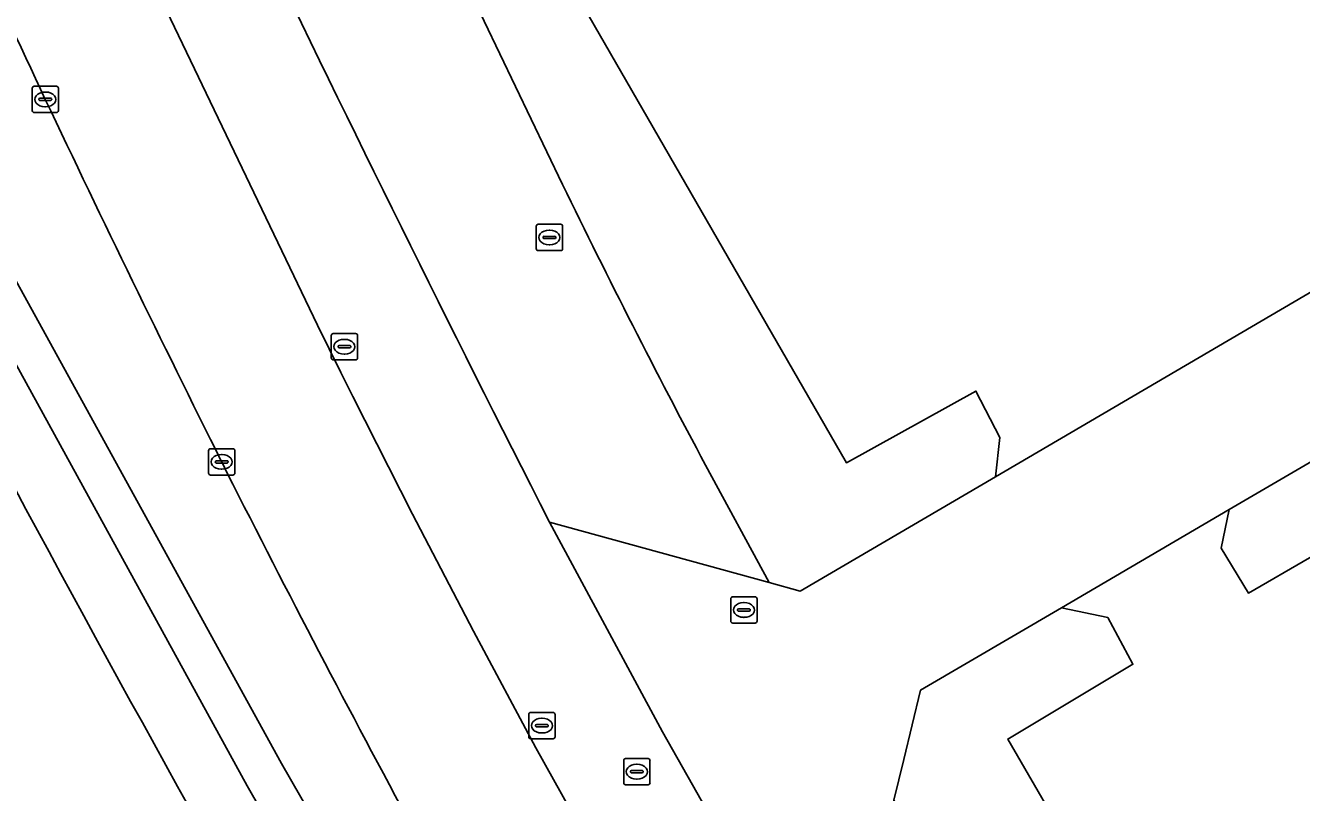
# Model space of a CAD drawing. Extents: x 155018 to 156648, y 383979 to 385733.
# Drawn here: x 155914.11 to 155962.62, y 384899.91 to 384929.09 of the extents above; entities that cross this region are included whole.
import ezdxf

# ---------------------------------------------------------------- set-up
doc = ezdxf.new("R2010")
doc.units = 0
for name, color, linetype in [('IMGEO_Berm_groen', 7, 'Continuous'), ('IMGEO_Greppel_droge_sloot', 7, 'Continuous'), ('IMGEO_Groenvoorziening', 7, 'Continuous'), ('IMGEO_Kolk', 7, 'Continuous'), ('IMGEO_Parkeervlak_gesloten', 7, 'Continuous'), ('IMGEO_Rijbaan_lokaal_gesloten', 7, 'Continuous'), ('IMGEO_Rijbaan_lokaal_open', 7, 'Continuous'), ('IMGEO_Rijbaan_regionaal_gesloten', 7, 'Continuous'), ('IMGEO_Rioolput', 7, 'Continuous'), ('IMGEO_Verkeerseiland_groen', 7, 'Continuous'), ('IMGEO_Voetpad_open', 7, 'Continuous')]:
    doc.layers.add(name, color=color, linetype=linetype)

msp = doc.modelspace()

# ---------------------------------------------------------------- linework, layer by layer
at = {"layer": 'IMGEO_Berm_groen'}
msp.add_lwpolyline([(155969.886, 384912.863), (155969.12, 384914.261), (155967.476, 384915.117), (155959.871, 384910.667), (155959.569, 384909.203), (155960.603, 384907.493)], close=True, dxfattribs=at)
msp.add_lwpolyline([(155970.759, 384878.339), (155969.52, 384880.471), (155965.298, 384878.033), (155951.454, 384901.936), (155956.211, 384904.782), (155955.257, 384906.561), (155953.497, 384906.937), (155948.14, 384903.802), (155947.503, 384901.164), (155947.122, 384899.613), (155964.252, 384869.701), (155964.8, 384870.05), (155970.427, 384873.861)], dxfattribs=at)
at = {"layer": 'IMGEO_Greppel_droge_sloot'}
for points in [[(155907.015, 384928.97), (155911.536, 384920.207), (155922.534, 384900.162), (155961.154, 384832.74)], [(155962.543, 384833.543), (155923.838, 384901.004), (155912.886, 384920.904), (155908.561, 384929.213)]]:
    msp.add_lwpolyline(points, dxfattribs=at)
at = {"layer": 'IMGEO_Groenvoorziening'}
for points in [[(155939.967, 384912.358), (155942.381, 384907.891), (155943.564, 384907.565), (155950.99, 384911.918), (155951.149, 384913.415), (155950.245, 384915.182), (155945.318, 384912.45), (155928.999, 384940.799), (155938.438, 384946.207), (155956.893, 384956.764), (155973.194, 384928.631), (155968.552, 384925.897), (155969.356, 384924.492), (155970.829, 384923.546), (155973.406, 384925.056), (155974.686, 384928.695), (155971.545, 384934.104), (155970.418, 384936.046), (155969.947, 384936.856), (155978.685, 384941.986), (155966.32, 384963.216)], [(155929.167, 384934.245), (155934.527, 384923.043)]]:
    msp.add_lwpolyline(points, dxfattribs=at)
msp.add_arc((156207.485, 385055.285), 303.305, 205.84921, 208.11435, dxfattribs=at)
at = {"layer": 'IMGEO_Kolk'}
for p, q in [((155914.36, 384925.851), (155914.36, 384926.703)), ((155914.435, 384926.777), (155915.287, 384926.777)), ((155914.848, 384926.557), (155914.873, 384926.557)), ((155915.361, 384926.703), (155915.361, 384925.851)), ((155914.619, 384926.271), (155914.619, 384926.283)), ((155915.057, 384926.234), (155914.659, 384926.234)), ((155914.662, 384926.32), (155915.06, 384926.32)), ((155914.871, 384925.997), (155914.846, 384925.997)), ((155915.103, 384926.283), (155915.103, 384926.271)), ((155915.287, 384925.777), (155914.435, 384925.777)), ((155921.065, 384912.059), (155921.065, 384912.911)), ((155921.14, 384912.985), (155921.992, 384912.985)), ((155921.553, 384912.765), (155921.578, 384912.765)), ((155922.066, 384912.911), (155922.066, 384912.059)), ((155921.324, 384912.479), (155921.324, 384912.491)), ((155921.762, 384912.442), (155921.364, 384912.442)), ((155921.367, 384912.528), (155921.765, 384912.528)), ((155921.808, 384912.491), (155921.808, 384912.479)), ((155921.992, 384911.985), (155921.14, 384911.985)), ((155921.576, 384912.205), (155921.551, 384912.205))]:
    msp.add_line(p, q, dxfattribs=at)
for points in [[(155914.36, 384925.851), (155914.36, 384926.703)], [(155914.435, 384926.777), (155915.287, 384926.777)], [(155915.361, 384926.703), (155915.361, 384925.851)], [(155915.287, 384925.777), (155914.435, 384925.777)], [(155921.065, 384912.059), (155921.065, 384912.911)], [(155921.14, 384912.985), (155921.992, 384912.985)], [(155922.066, 384912.911), (155922.066, 384912.059)], [(155921.992, 384911.985), (155921.14, 384911.985)]]:
    msp.add_lwpolyline(points, dxfattribs=at)
for centre, radius, start, end in [((155914.437, 384926.701), 0.0765, 91.552, 178.448), ((155914.437, 384926.701), 0.0765, 91.552, 178.448), ((155915.285, 384926.701), 0.0765, 1.552, 88.448), ((155915.285, 384926.701), 0.0765, 1.552, 88.448), ((155914.659, 384926.28), 0.0403, 85.8775, 175.7526), ((155914.656, 384926.27), 0.0366, 178.938, 274.7102), ((155915.06, 384926.277), 0.043, 264.8664, 352.4533), ((155915.064, 384926.282), 0.0386, 1.7309, 96.639), ((155914.437, 384925.853), 0.0765, 181.552, 268.448), ((155914.437, 384925.853), 0.0765, 181.552, 268.448), ((155915.285, 384925.853), 0.0765, 271.552, 358.448), ((155915.285, 384925.853), 0.0765, 271.552, 358.448), ((155921.142, 384912.909), 0.0765, 91.552, 178.448), ((155921.142, 384912.909), 0.0765, 91.552, 178.448), ((155921.99, 384912.909), 0.0765, 1.552, 88.448), ((155921.99, 384912.909), 0.0765, 1.552, 88.448), ((155921.364, 384912.488), 0.0403, 85.8775, 175.7526), ((155921.361, 384912.478), 0.0366, 178.938, 274.7102), ((155921.765, 384912.485), 0.043, 264.8664, 352.4533), ((155921.769, 384912.49), 0.0386, 1.7309, 96.639), ((155921.142, 384912.061), 0.0765, 181.552, 268.448), ((155921.142, 384912.061), 0.0765, 181.552, 268.448), ((155921.99, 384912.061), 0.0765, 271.552, 358.448), ((155921.99, 384912.061), 0.0765, 271.552, 358.448)]:
    msp.add_arc(centre, radius, start, end, dxfattribs=at)
for centre, major_axis, ratio, start_param, end_param in [((155914.847, 384926.277), (-0.387, 0.002), 0.722429, 4.712389, 7.853982), ((155914.872, 384926.277), (-0.39, 0.002), 0.717154, 1.570796, 4.712389), ((155921.552, 384912.485), (-0.387, 0.002), 0.722429, 4.712389, 7.853982), ((155921.577, 384912.485), (-0.39, 0.002), 0.717154, 1.570796, 4.712389)]:
    msp.add_ellipse(centre, major_axis=major_axis, ratio=ratio, start_param=start_param, end_param=end_param, dxfattribs=at)
at = {"layer": 'IMGEO_Parkeervlak_gesloten'}
msp.add_lwpolyline([(155950.99, 384911.918), (155970.829, 384923.546), (155969.356, 384924.492), (155968.552, 384925.897), (155973.194, 384928.631), (155956.893, 384956.764), (155938.438, 384946.207), (155928.999, 384940.799), (155945.318, 384912.45), (155950.245, 384915.182), (155951.149, 384913.415)], close=True, dxfattribs=at)
for points in [[(155981.253, 384820.042), (155973.203, 384833.364), (155971.597, 384835.865), (155963.834, 384849.111), (155956.062, 384862.435), (155948.253, 384875.822), (155940.718, 384888.798), (155938.292, 384893.055), (155935.89, 384897.326), (155933.51, 384901.609), (155931.147, 384906.043), (155928.826, 384910.5), (155926.547, 384914.979), (155926.098, 384915.88), (155925.651, 384916.782), (155925.205, 384917.685), (155918.109, 384932.502), (155912.529, 384944.815)], [(155980.921, 384915.2), (155979.219, 384918.159), (155974.453, 384915.535), (155973.423, 384917.252), (155973.946, 384918.903), (155967.476, 384915.117), (155969.12, 384914.261), (155969.886, 384912.863), (155960.603, 384907.493), (155959.569, 384909.203), (155959.871, 384910.667), (155953.497, 384906.937), (155955.257, 384906.561), (155956.211, 384904.782), (155951.454, 384901.936), (155965.298, 384878.033), (155969.52, 384880.471), (155970.759, 384878.339)]]:
    msp.add_lwpolyline(points, dxfattribs=at)
for centre, radius, start, end in [((156829.475, 385354.111), 1009.733, 204.276652, 205.069013), ((156613.45, 385257.371), 773.079, 205.358475, 206.495062), ((156400.107, 385153.11), 535.632, 206.69467, 208.32823)]:
    msp.add_arc(centre, radius, start, end, dxfattribs=at)
at = {"layer": 'IMGEO_Rijbaan_lokaal_gesloten'}
for points in [[(155912.529, 384944.815), (155918.109, 384932.502), (155925.205, 384917.685), (155925.651, 384916.782), (155926.098, 384915.88), (155926.547, 384914.979), (155928.826, 384910.5), (155931.147, 384906.043), (155933.51, 384901.609), (155935.89, 384897.326), (155938.292, 384893.055), (155940.718, 384888.798), (155948.253, 384875.822), (155956.062, 384862.435), (155963.834, 384849.111), (155971.597, 384835.865), (155973.203, 384833.364), (155981.253, 384820.042), (155983.336, 384816.735), (155984.592, 384814.908), (155987.12, 384811.227), (155988.5, 384809.261), (155990.13, 384807.18)], [(155976.357, 384836.745), (155965.559, 384855.153), (155963.825, 384857.831), (155959.041, 384866.377), (155944.902, 384890.583), (155938.324, 384902.21), (155934.031, 384910.194)]]:
    msp.add_lwpolyline(points, dxfattribs=at)
msp.add_arc((156861.055, 385382.425), 1040.373, 205.611216, 206.994533, dxfattribs=at)
at = {"layer": 'IMGEO_Rijbaan_lokaal_open'}
msp.add_lwpolyline([(155970.829, 384923.546), (155950.99, 384911.918), (155943.564, 384907.565), (155942.381, 384907.891), (155934.031, 384910.194), (155938.324, 384902.21), (155944.902, 384890.583), (155947.122, 384899.613), (155947.503, 384901.164), (155948.14, 384903.802), (155953.497, 384906.937), (155959.871, 384910.667), (155967.476, 384915.117)], dxfattribs=at)
at = {"layer": 'IMGEO_Rijbaan_regionaal_gesloten'}
msp.add_arc((156792.642, 385383.905), 997.862, 206.71492, 210.115927, dxfattribs=at)
at = {"layer": 'IMGEO_Rioolput'}
for p, q in [((155933.602, 384921.524), (155934.454, 384921.524)), ((155933.527, 384920.598), (155933.527, 384921.45)), ((155933.786, 384921.018), (155933.786, 384921.03)), ((155933.829, 384921.067), (155934.227, 384921.067)), ((155934.015, 384921.304), (155934.04, 384921.304)), ((155934.27, 384921.03), (155934.27, 384921.018)), ((155934.528, 384921.45), (155934.528, 384920.598)), ((155934.454, 384920.524), (155933.602, 384920.524)), ((155934.224, 384920.981), (155933.826, 384920.981)), ((155934.038, 384920.744), (155934.013, 384920.744)), ((155925.733, 384916.442), (155925.733, 384917.294)), ((155925.808, 384917.368), (155926.66, 384917.368)), ((155926.221, 384917.148), (155926.246, 384917.148)), ((155926.734, 384917.294), (155926.734, 384916.442)), ((155925.992, 384916.862), (155925.992, 384916.874)), ((155926.43, 384916.825), (155926.032, 384916.825)), ((155926.035, 384916.911), (155926.433, 384916.911)), ((155926.476, 384916.874), (155926.476, 384916.862)), ((155926.66, 384916.368), (155925.808, 384916.368)), ((155926.244, 384916.588), (155926.219, 384916.588)), ((155940.922, 384906.424), (155940.922, 384907.276)), ((155940.997, 384907.35), (155941.849, 384907.35)), ((155941.41, 384907.13), (155941.435, 384907.13)), ((155941.923, 384907.276), (155941.923, 384906.424)), ((155941.181, 384906.844), (155941.181, 384906.856)), ((155941.619, 384906.807), (155941.221, 384906.807)), ((155941.224, 384906.893), (155941.622, 384906.893)), ((155941.433, 384906.57), (155941.408, 384906.57)), ((155941.665, 384906.856), (155941.665, 384906.844)), ((155941.849, 384906.35), (155940.997, 384906.35)), ((155933.241, 384902.024), (155933.241, 384902.876)), ((155933.316, 384902.95), (155934.168, 384902.95)), ((155933.729, 384902.73), (155933.754, 384902.73)), ((155934.242, 384902.876), (155934.242, 384902.024)), ((155933.5, 384902.444), (155933.5, 384902.456)), ((155933.938, 384902.407), (155933.54, 384902.407)), ((155933.543, 384902.493), (155933.941, 384902.493)), ((155933.752, 384902.17), (155933.727, 384902.17)), ((155933.984, 384902.456), (155933.984, 384902.444)), ((155934.168, 384901.95), (155933.316, 384901.95)), ((155936.851, 384900.272), (155936.851, 384901.124)), ((155936.926, 384901.198), (155937.778, 384901.198)), ((155937.852, 384901.124), (155937.852, 384900.272)), ((155937.11, 384900.692), (155937.11, 384900.704)), ((155937.548, 384900.655), (155937.15, 384900.655)), ((155937.153, 384900.741), (155937.551, 384900.741)), ((155937.339, 384900.978), (155937.364, 384900.978)), ((155937.594, 384900.704), (155937.594, 384900.692)), ((155937.778, 384900.198), (155936.926, 384900.198)), ((155937.362, 384900.418), (155937.337, 384900.418))]:
    msp.add_line(p, q, dxfattribs=at)
for points in [[(155933.602, 384921.524), (155934.454, 384921.524)], [(155933.527, 384920.598), (155933.527, 384921.45)], [(155934.528, 384921.45), (155934.528, 384920.598)], [(155934.454, 384920.524), (155933.602, 384920.524)], [(155925.733, 384916.442), (155925.733, 384917.294)], [(155925.808, 384917.368), (155926.66, 384917.368)], [(155926.734, 384917.294), (155926.734, 384916.442)], [(155926.66, 384916.368), (155925.808, 384916.368)], [(155940.922, 384906.424), (155940.922, 384907.276)], [(155940.997, 384907.35), (155941.849, 384907.35)], [(155941.923, 384907.276), (155941.923, 384906.424)], [(155941.849, 384906.35), (155940.997, 384906.35)], [(155933.241, 384902.024), (155933.241, 384902.876)], [(155933.316, 384902.95), (155934.168, 384902.95)], [(155934.242, 384902.876), (155934.242, 384902.024)], [(155934.168, 384901.95), (155933.316, 384901.95)], [(155936.851, 384900.272), (155936.851, 384901.124)], [(155936.926, 384901.198), (155937.778, 384901.198)], [(155937.852, 384901.124), (155937.852, 384900.272)], [(155937.778, 384900.198), (155936.926, 384900.198)]]:
    msp.add_lwpolyline(points, dxfattribs=at)
for centre, radius, start, end in [((155933.604, 384921.448), 0.0765, 91.552, 178.448), ((155933.604, 384921.448), 0.0765, 91.552, 178.448), ((155934.452, 384921.448), 0.0765, 1.552, 88.448), ((155934.452, 384921.448), 0.0765, 1.552, 88.448), ((155933.826, 384921.027), 0.0403, 85.8775, 175.7526), ((155933.823, 384921.017), 0.0366, 178.938, 274.7102), ((155934.227, 384921.024), 0.043, 264.8664, 352.4533), ((155934.231, 384921.029), 0.0386, 1.7309, 96.639), ((155933.604, 384920.6), 0.0765, 181.552, 268.448), ((155933.604, 384920.6), 0.0765, 181.552, 268.448), ((155934.452, 384920.6), 0.0765, 271.552, 358.448), ((155934.452, 384920.6), 0.0765, 271.552, 358.448), ((155925.81, 384917.292), 0.0765, 91.552, 178.448), ((155925.81, 384917.292), 0.0765, 91.552, 178.448), ((155926.658, 384917.292), 0.0765, 1.552, 88.448), ((155926.658, 384917.292), 0.0765, 1.552, 88.448), ((155926.032, 384916.871), 0.0403, 85.8775, 175.7526), ((155926.029, 384916.861), 0.0366, 178.938, 274.7102), ((155926.433, 384916.868), 0.043, 264.8664, 352.4533), ((155926.437, 384916.873), 0.0386, 1.7309, 96.639), ((155925.81, 384916.444), 0.0765, 181.552, 268.448), ((155925.81, 384916.444), 0.0765, 181.552, 268.448), ((155926.658, 384916.444), 0.0765, 271.552, 358.448), ((155926.658, 384916.444), 0.0765, 271.552, 358.448), ((155940.999, 384907.274), 0.0765, 91.552, 178.448), ((155940.999, 384907.274), 0.0765, 91.552, 178.448), ((155941.847, 384907.274), 0.0765, 1.552, 88.448), ((155941.847, 384907.274), 0.0765, 1.552, 88.448), ((155941.221, 384906.853), 0.0403, 85.8775, 175.7526), ((155941.218, 384906.843), 0.0366, 178.938, 274.7102), ((155941.622, 384906.85), 0.043, 264.8664, 352.4533), ((155941.626, 384906.855), 0.0386, 1.7309, 96.639), ((155940.999, 384906.426), 0.0765, 181.552, 268.448), ((155940.999, 384906.426), 0.0765, 181.552, 268.448), ((155941.847, 384906.426), 0.0765, 271.552, 358.448), ((155941.847, 384906.426), 0.0765, 271.552, 358.448), ((155933.318, 384902.874), 0.0765, 91.552, 178.448), ((155933.318, 384902.874), 0.0765, 91.552, 178.448), ((155934.166, 384902.874), 0.0765, 1.552, 88.448), ((155934.166, 384902.874), 0.0765, 1.552, 88.448), ((155933.54, 384902.453), 0.0403, 85.8775, 175.7526), ((155933.537, 384902.443), 0.0366, 178.938, 274.7102), ((155933.941, 384902.45), 0.043, 264.8664, 352.4533), ((155933.945, 384902.455), 0.0386, 1.7309, 96.639), ((155933.318, 384902.026), 0.0765, 181.552, 268.448), ((155933.318, 384902.026), 0.0765, 181.552, 268.448), ((155934.166, 384902.026), 0.0765, 271.552, 358.448), ((155934.166, 384902.026), 0.0765, 271.552, 358.448), ((155936.928, 384901.122), 0.0765, 91.552, 178.448), ((155936.928, 384901.122), 0.0765, 91.552, 178.448), ((155937.776, 384901.122), 0.0765, 1.552, 88.448), ((155937.776, 384901.122), 0.0765, 1.552, 88.448), ((155937.15, 384900.701), 0.0403, 85.8775, 175.7526), ((155937.147, 384900.691), 0.0366, 178.938, 274.7102), ((155937.551, 384900.698), 0.043, 264.8664, 352.4533), ((155937.555, 384900.703), 0.0386, 1.7309, 96.639), ((155936.928, 384900.274), 0.0765, 181.552, 268.448), ((155936.928, 384900.274), 0.0765, 181.552, 268.448), ((155937.776, 384900.274), 0.0765, 271.552, 358.448), ((155937.776, 384900.274), 0.0765, 271.552, 358.448)]:
    msp.add_arc(centre, radius, start, end, dxfattribs=at)
for centre, major_axis, ratio, start_param, end_param in [((155934.014, 384921.024), (-0.387, 0.002), 0.722429, 4.712389, 7.853982), ((155934.039, 384921.024), (-0.39, 0.002), 0.717154, 1.570796, 4.712389), ((155926.22, 384916.868), (-0.387, 0.002), 0.722429, 4.712389, 7.853982), ((155926.245, 384916.868), (-0.39, 0.002), 0.717154, 1.570796, 4.712389), ((155941.409, 384906.85), (-0.387, 0.002), 0.722429, 4.712389, 7.853982), ((155941.434, 384906.85), (-0.39, 0.002), 0.717154, 1.570796, 4.712389), ((155933.728, 384902.45), (-0.387, 0.002), 0.722429, 4.712389, 7.853982), ((155933.753, 384902.45), (-0.39, 0.002), 0.717154, 1.570796, 4.712389), ((155937.338, 384900.698), (-0.387, 0.002), 0.722429, 4.712389, 7.853982), ((155937.363, 384900.698), (-0.39, 0.002), 0.717154, 1.570796, 4.712389)]:
    msp.add_ellipse(centre, major_axis=major_axis, ratio=ratio, start_param=start_param, end_param=end_param, dxfattribs=at)
at = {"layer": 'IMGEO_Verkeerseiland_groen'}
for points in [[(155961.154, 384832.74), (155922.534, 384900.162), (155911.536, 384920.207), (155907.015, 384928.97)], [(155908.561, 384929.213), (155912.886, 384920.904), (155923.838, 384901.004), (155962.543, 384833.543)]]:
    msp.add_lwpolyline(points, dxfattribs=at)
for centre, radius, start, end in [((156829.475, 385354.111), 1009.733, 204.276652, 205.069013), ((156792.642, 385383.905), 997.862, 206.71492, 210.115927), ((156613.45, 385257.371), 773.079, 205.358475, 206.495062), ((156400.107, 385153.11), 535.632, 206.69467, 208.32823)]:
    msp.add_arc(centre, radius, start, end, dxfattribs=at)
at = {"layer": 'IMGEO_Voetpad_open'}
for points in [[(155934.527, 384923.043), (155929.167, 384934.245)], [(155934.031, 384910.194), (155942.381, 384907.891), (155939.967, 384912.358)]]:
    msp.add_lwpolyline(points, dxfattribs=at)
for centre, radius, start, end in [((156861.055, 385382.425), 1040.373, 205.611216, 206.994533), ((156207.485, 385055.285), 303.305, 205.84921, 208.11435)]:
    msp.add_arc(centre, radius, start, end, dxfattribs=at)

doc.saveas('drawing.dxf')
